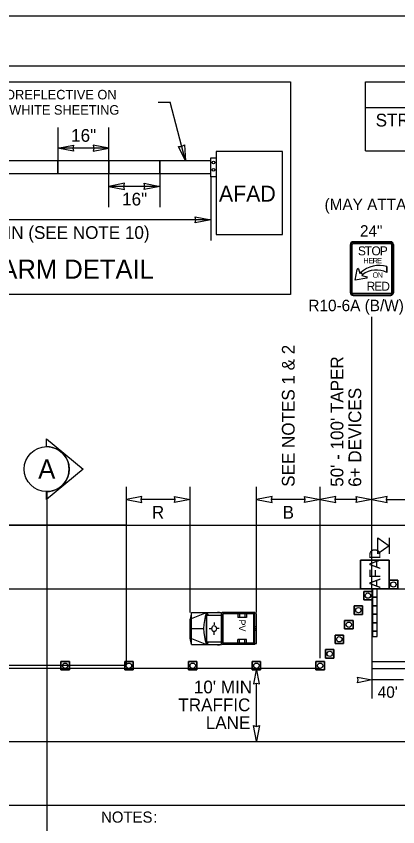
# Model space of a CAD drawing. Extents: x 99999.1 to 100095.7, y 99995 to 100010.7.
# Drawn here: x 100009.24 to 100011.64, y 100005.6 to 100010.69 of the extents above; entities that cross this region are included whole.
import ezdxf

# ---------------------------------------------------------------- set-up
doc = ezdxf.new("R2010")
doc.units = 0
for name, color, linetype in [('RD_ED_ShoulderPavedEdge', 7, 'Continuous'), ('RD_MK_LineEdgeWhite', 7, 'Continuous'), ('RD_MK_LineNoPass', 7, 'Continuous'), ('RD_MK_LineSkipCenter', 7, 'Continuous'), ('SH_GI_GeneralNotesBodyText', 7, 'Continuous'), ('SH_GI_PlotLimits', 7, 'Continuous'), ('SH_GI_SheetBorder', 7, 'Continuous'), ('SH_TI_Tables', 7, 'Continuous'), ('SH_TI_WZSectionCut', 7, 'Continuous'), ('TR_SN_ConstructionSigns', 7, 'Continuous'), ('TR_WZ_AFAD', 7, 'Continuous'), ('TR_WZ_PortableSignMountBlk-Wht', 7, 'Continuous'), ('TR_WZ_ProtectiveVehicle', 7, 'Continuous'), ('TR_WZ_TrafficCone', 7, 'Continuous'), ('TR_WZ_WorkZoneDetails', 7, 'Continuous'), ('TR_WZ_WorkZoneTextCurrent', 7, 'Continuous')]:
    doc.layers.add(name, color=color, linetype=linetype)

msp = doc.modelspace()

# ---------------------------------------------------------------- linework, layer by layer
at = {"layer": 'RD_ED_ShoulderPavedEdge'}
for p, q in [((100000.1076, 100007.4923), (100015.6424, 100007.4923)), ((100000.1076, 100005.7323), (100015.6424, 100005.7323))]:
    msp.add_line(p, q, dxfattribs=at)
at = {"layer": 'RD_MK_LineEdgeWhite'}
for p, q in [((100000.1076, 100007.0923), (100015.6424, 100007.0923)), ((100000.1076, 100006.1323), (100015.6424, 100006.1323))]:
    msp.add_line(p, q, dxfattribs=at)
at = {"layer": 'RD_MK_LineNoPass'}
msp.add_line((100011.4733, 100006.5923), (100012.2733, 100006.5923), dxfattribs=at)
at = {"layer": 'RD_MK_LineSkipCenter'}
for points in [[(100012.2733, 100006.6323), (100011.4733, 100006.6323)], [(100011.15, 100006.5923), (100003.4767, 100006.5923)]]:
    msp.add_lwpolyline(points, dxfattribs=at)
at = {"layer": 'SH_GI_PlotLimits'}
msp.add_lwpolyline([(99999.0625, 99999.6875), (100016.0625, 99999.6875), (100016.0625, 100010.6875), (99999.0625, 100010.6875)], close=True, dxfattribs=at)
at = {"layer": 'SH_GI_SheetBorder'}
msp.add_line((100000, 100010.375), (100015.75, 100010.375), dxfattribs=at)
at = {"layer": 'SH_TI_Tables'}
for p, q in [((100011.4347, 100009.843), (100011.4347, 100010.275)), ((100011.4347, 100010.275), (100015.65, 100010.275)), ((100011.4347, 100010.115), (100015.65, 100010.115)), ((100011.4347, 100009.843), (100015.65, 100009.843))]:
    msp.add_line(p, q, dxfattribs=at)
at = {"layer": 'SH_TI_WZSectionCut'}
for p, q in [((100009.4337, 100007.9847), (100009.4337, 100008.0346)), ((100009.4337, 100008.0346), (100009.6619, 100007.8435)), ((100009.6619, 100007.8435), (100009.4337, 100007.6523)), ((100009.4337, 100007.6523), (100009.4337, 100007.7022)), ((100009.4338, 100007.7022), (100009.4338, 100005.5723))]:
    msp.add_line(p, q, dxfattribs=at)
msp.add_circle((100009.4338, 100007.8435), 0.1412, dxfattribs=at)
msp.add_arc((100009.4338, 100007.8435), 0.1412, 269.9978, 90.0022, dxfattribs=at)
at = {"layer": 'TR_SN_ConstructionSigns'}
for p, q in [((100011.3397, 100009.2547), (100011.3397, 100008.951)), ((100011.3397, 100008.951), (100011.3397, 100009.2547)), ((100011.3397, 100009.2547), (100011.3397, 100008.951)), ((100011.3397, 100008.951), (100011.3397, 100009.2547)), ((100011.3439, 100009.2547), (100011.3439, 100008.951)), ((100011.351, 100008.951), (100011.351, 100009.2547)), ((100011.5928, 100009.2716), (100011.3566, 100009.2716)), ((100011.3566, 100009.2716), (100011.5928, 100009.2716)), ((100011.5928, 100009.2716), (100011.3566, 100009.2716)), ((100011.3566, 100009.2716), (100011.5928, 100009.2716)), ((100011.5928, 100009.2674), (100011.3566, 100009.2674)), ((100011.3566, 100009.2604), (100011.5928, 100009.2604)), ((100011.5985, 100009.2547), (100011.5985, 100008.951)), ((100011.6055, 100008.951), (100011.6055, 100009.2547)), ((100011.6097, 100008.951), (100011.6097, 100009.2547)), ((100011.6097, 100009.2547), (100011.6097, 100008.951)), ((100011.6097, 100008.951), (100011.6097, 100009.2547)), ((100011.6097, 100009.2547), (100011.6097, 100008.951)), ((100011.3692, 100009.0297), (100011.3815, 100009.0967)), ((100011.3912, 100009.1011), (100011.3997, 100009.0719)), ((100011.3997, 100009.0719), (100011.4054, 100009.0776)), ((100011.4054, 100009.0776), (100011.4159, 100009.0642)), ((100011.4054, 100009.0776), (100011.4159, 100009.0642)), ((100011.5692, 100009.1152), (100011.5689, 100009.0774)), ((100011.5689, 100009.0774), (100011.5692, 100009.1152)), ((100011.4423, 100009.0433), (100011.3692, 100009.0297)), ((100011.4159, 100009.0642), (100011.4117, 100009.0599)), ((100011.4117, 100009.0599), (100011.4424, 100009.0517)), ((100011.5928, 100008.9454), (100011.3566, 100008.9454)), ((100011.3566, 100008.9383), (100011.5928, 100008.9383)), ((100011.3566, 100008.9341), (100011.5928, 100008.9341)), ((100011.5928, 100008.9341), (100011.3566, 100008.9341)), ((100011.3566, 100008.9341), (100011.5928, 100008.9341)), ((100011.5928, 100008.9341), (100011.3566, 100008.9341))]:
    msp.add_line(p, q, dxfattribs=at)
for centre, radius, start, end in [((100011.3566, 100009.2547), 0.0169, 90, 180), ((100011.3566, 100009.2547), 0.0169, 90, 180), ((100011.3566, 100009.2547), 0.0169, 90, 180), ((100011.3566, 100009.2547), 0.0169, 90, 180), ((100011.3566, 100009.2547), 0.0127, 90, 180), ((100011.3566, 100009.2547), 0.00562, 90, 180), ((100011.5928, 100009.2547), 0.0169, 0, 90), ((100011.5928, 100009.2547), 0.0169, 0, 90), ((100011.5928, 100009.2547), 0.0169, 0, 90), ((100011.5928, 100009.2547), 0.0169, 0, 90), ((100011.5928, 100009.2547), 0.0127, 0, 90), ((100011.5928, 100009.2547), 0.00562, 0, 90), ((100011.5208, 100008.9504), 0.1718, 73.6434, 132.2131), ((100011.5208, 100008.9504), 0.1718, 73.6434, 132.2131), ((100011.5028, 100008.9509), 0.1427, 62.4149, 127.4769), ((100011.5028, 100008.9509), 0.1427, 62.4149, 127.4769), ((100011.3566, 100008.951), 0.0169, 180, 270), ((100011.3566, 100008.951), 0.0169, 180, 270), ((100011.3566, 100008.951), 0.0169, 180, 270), ((100011.3566, 100008.951), 0.0169, 180, 270), ((100011.3566, 100008.951), 0.0127, 180, 270), ((100011.3566, 100008.951), 0.00562, 180, 270), ((100011.5928, 100008.951), 0.0169, 270, 0), ((100011.5928, 100008.951), 0.0169, 270, 0), ((100011.5928, 100008.951), 0.0169, 270, 0), ((100011.5928, 100008.951), 0.0127, 270, 0), ((100011.5928, 100008.951), 0.00562, 270, 0), ((100011.5928, 100008.951), 0.0169, 270, 0)]:
    msp.add_arc(centre, radius, start, end, dxfattribs=at)
for centre, major_axis, ratio, start_param, end_param in [((100011.3873, 100009.0968), (-0.00583, -0.00008), 0.989437, 3.962549, 6.283185), ((100011.4403, 100009.0475), (-0.00414, 0.00215), 0.999053, 2.490568, 4.712389)]:
    msp.add_ellipse(centre, major_axis=major_axis, ratio=ratio, start_param=start_param, end_param=end_param, dxfattribs=at)
at = {"layer": 'TR_WZ_AFAD'}
for p, q in [((100011.4033, 100007.0923), (100011.4033, 100007.2723)), ((100011.4033, 100007.2723), (100011.5833, 100007.2723)), ((100011.5833, 100007.2723), (100011.4033, 100007.2723)), ((100011.4033, 100007.2723), (100011.4033, 100007.0923)), ((100011.5833, 100007.2723), (100011.5833, 100007.0923)), ((100011.5833, 100007.0923), (100011.5833, 100007.2723)), ((100011.5833, 100007.0923), (100011.4033, 100007.0923)), ((100011.5, 100007.0923), (100011.4933, 100007.0923)), ((100011.5, 100007.0923), (100011.5833, 100007.0923)), ((100011.5083, 100007.0923), (100011.5, 100007.0923)), ((100011.5083, 100007.039), (100011.5083, 100007.0923)), ((100011.4783, 100007.039), (100011.4783, 100006.9857)), ((100011.5083, 100006.9857), (100011.5083, 100007.039)), ((100011.4783, 100006.9857), (100011.4783, 100006.9323)), ((100011.4783, 100006.9857), (100011.4933, 100006.9857)), ((100011.4933, 100006.9857), (100011.5083, 100006.9857)), ((100011.5083, 100006.9323), (100011.5083, 100006.9857)), ((100011.4933, 100006.9323), (100011.4783, 100006.9323)), ((100011.4783, 100006.9323), (100011.4783, 100006.879)), ((100011.5083, 100006.9323), (100011.4933, 100006.9323)), ((100011.5083, 100006.879), (100011.5083, 100006.9323)), ((100011.4783, 100006.879), (100011.4783, 100006.8257)), ((100011.4783, 100006.879), (100011.4933, 100006.879)), ((100011.4933, 100006.879), (100011.5083, 100006.879)), ((100011.5083, 100006.8257), (100011.5083, 100006.879)), ((100011.4933, 100006.8257), (100011.4783, 100006.8257)), ((100011.4783, 100006.8257), (100011.4783, 100006.7923)), ((100011.5083, 100006.8257), (100011.4933, 100006.8257))]:
    msp.add_line(p, q, dxfattribs=at)
for points in [[(100011.4033, 100007.0923), (100011.4867, 100007.0923), (100011.5, 100007.0923)], [(100011.4933, 100007.0923), (100011.4867, 100007.0923), (100011.4783, 100007.0923), (100011.4783, 100007.039)], [(100011.4783, 100007.0923), (100011.4783, 100006.7923), (100011.5083, 100006.7923), (100011.5083, 100007.0923)], [(100011.4783, 100007.039), (100011.4933, 100007.039), (100011.5083, 100007.039)], [(100011.5083, 100007.039), (100011.4933, 100007.039), (100011.4783, 100007.039)], [(100011.5083, 100006.9857), (100011.4933, 100006.9857), (100011.4783, 100006.9857)], [(100011.4783, 100006.9323), (100011.4933, 100006.9323), (100011.5083, 100006.9323)], [(100011.5083, 100006.879), (100011.4933, 100006.879), (100011.4783, 100006.879)], [(100011.4783, 100006.8257), (100011.4933, 100006.8257), (100011.5083, 100006.8257)], [(100011.4783, 100006.7923), (100011.5083, 100006.7923), (100011.5083, 100006.8257)]]:
    msp.add_lwpolyline(points, dxfattribs=at)
at = {"layer": 'TR_WZ_PortableSignMountBlk-Wht'}
msp.add_line((100011.5833, 100007.4123), (100011.5833, 100007.3123), dxfattribs=at)
msp.add_lwpolyline([(100011.5833, 100007.3624), (100011.5115, 100007.3123), (100011.5115, 100007.4123)], close=True, dxfattribs=at)
at = {"layer": 'TR_WZ_ProtectiveVehicle'}
for p, q in [((100010.343, 100006.9423), (100010.3338, 100006.902)), ((100010.343, 100006.7423), (100010.343, 100006.9423)), ((100010.343, 100006.9423), (100010.5319, 100006.9423)), ((100010.343, 100006.9057), (100010.4375, 100006.9423)), ((100010.4375, 100006.7423), (100010.4375, 100006.9423)), ((100010.4392, 100006.7423), (100010.4392, 100006.9423)), ((100010.4492, 100006.9268), (100010.4392, 100006.9423)), ((100010.5062, 100006.9451), (100010.5175, 100006.9451)), ((100010.5319, 100006.7423), (100010.5319, 100006.9423)), ((100010.7404, 100006.9423), (100010.5347, 100006.9423)), ((100010.5347, 100006.7423), (100010.5347, 100006.9423)), ((100010.7404, 100006.7423), (100010.7404, 100006.9423)), ((100010.7456, 100006.939), (100010.7411, 100006.939)), ((100010.7411, 100006.7456), (100010.7411, 100006.939)), ((100010.3338, 100006.7827), (100010.3338, 100006.902)), ((100010.4392, 100006.9268), (100010.5319, 100006.9268)), ((100010.7346, 100006.9344), (100010.5405, 100006.9344)), ((100010.5405, 100006.7503), (100010.5405, 100006.9344)), ((100010.6332, 100006.9344), (100010.6332, 100006.9113)), ((100010.6882, 100006.9113), (100010.6332, 100006.9113)), ((100010.6432, 100006.9344), (100010.6432, 100006.9113)), ((100010.6772, 100006.9344), (100010.6772, 100006.9113)), ((100010.6882, 100006.9344), (100010.6882, 100006.9113)), ((100010.7346, 100006.7503), (100010.7346, 100006.9344)), ((100010.75, 100006.7517), (100010.75, 100006.9329)), ((100010.343, 100006.8423), (100010.4189, 100006.8423)), ((100010.4544, 100006.8422), (100010.467, 100006.8423)), ((100010.4852, 100006.8808), (100010.485, 100006.8658)), ((100010.4986, 100006.8427), (100010.4986, 100006.8427)), ((100010.5154, 100006.8431), (100010.5005, 100006.8427)), ((100010.75, 100006.8564), (100010.7411, 100006.8527)), ((100010.7476, 100006.8423), (100010.7435, 100006.8423)), ((100010.7456, 100006.8395), (100010.7456, 100006.8451)), ((100010.4845, 100006.8027), (100010.4845, 100006.8188)), ((100010.75, 100006.8282), (100010.7411, 100006.832)), ((100010.343, 100006.7423), (100010.3338, 100006.7827)), ((100010.343, 100006.779), (100010.4375, 100006.7423)), ((100010.343, 100006.7423), (100010.5319, 100006.7423)), ((100010.4392, 100006.7423), (100010.4512, 100006.7578)), ((100010.4392, 100006.7578), (100010.5319, 100006.7578)), ((100010.5062, 100006.7395), (100010.5175, 100006.7395)), ((100010.7404, 100006.7423), (100010.5347, 100006.7423)), ((100010.7346, 100006.7503), (100010.5405, 100006.7503)), ((100010.6882, 100006.7733), (100010.6332, 100006.7733)), ((100010.6332, 100006.7503), (100010.6332, 100006.7733)), ((100010.6432, 100006.7503), (100010.6432, 100006.7733)), ((100010.6772, 100006.7503), (100010.6772, 100006.7733)), ((100010.6882, 100006.7503), (100010.6882, 100006.7733)), ((100010.7456, 100006.7456), (100010.7411, 100006.7456))]:
    msp.add_line(p, q, dxfattribs=at)
for centre, major_axis, start_param, end_param in [((100010.5725, 100006.8424), (0, -0.2099), 4.215852, 5.209111), ((100010.7456, 100006.9329), (0, 0.0061), 4.712389, 6.283185), ((100010.7456, 100006.7517), (0, -0.0061), 6.283185, 7.853982)]:
    msp.add_ellipse(centre, major_axis=major_axis, ratio=0.73155, start_param=start_param, end_param=end_param, dxfattribs=at)
for centre, major_axis in [((100010.4845, 100006.8423), (0, 0.0193)), ((100010.7456, 100006.8423), (0, 0.00282))]:
    msp.add_ellipse(centre, major_axis=major_axis, ratio=0.73155, dxfattribs=at)
at = {"layer": 'TR_WZ_TrafficCone'}
for points in [[(100011.6367, 100007.0923), (100011.5833, 100007.0923), (100011.5833, 100007.1457), (100011.6367, 100007.1457), (100011.6367, 100007.0923)], [(100011.6367, 100007.1457), (100011.5833, 100007.1457), (100011.5833, 100007.0923), (100011.6367, 100007.0923), (100011.6367, 100007.1457)], [(100011.4766, 100007.0757), (100011.4233, 100007.0757), (100011.4233, 100007.0224), (100011.4766, 100007.0224), (100011.4766, 100007.0757)], [(100011.4766, 100007.0224), (100011.4233, 100007.0224), (100011.4233, 100007.0757), (100011.4766, 100007.0757), (100011.4766, 100007.0224)], [(100011.4166, 100006.9844), (100011.3633, 100006.9844), (100011.3633, 100006.9311), (100011.4166, 100006.9311), (100011.4166, 100006.9844)], [(100011.4166, 100006.9311), (100011.3633, 100006.9311), (100011.3633, 100006.9844), (100011.4166, 100006.9844), (100011.4166, 100006.9311)], [(100011.3566, 100006.8931), (100011.3033, 100006.8931), (100011.3033, 100006.8397), (100011.3566, 100006.8397), (100011.3566, 100006.8931)], [(100011.3566, 100006.8397), (100011.3033, 100006.8397), (100011.3033, 100006.8931), (100011.3566, 100006.8931), (100011.3566, 100006.8397)], [(100011.2966, 100006.8017), (100011.2433, 100006.8017), (100011.2433, 100006.7484), (100011.2966, 100006.7484), (100011.2966, 100006.8017)], [(100011.2966, 100006.7484), (100011.2433, 100006.7484), (100011.2433, 100006.8017), (100011.2966, 100006.8017), (100011.2966, 100006.7484)], [(100011.2366, 100006.7104), (100011.1833, 100006.7104), (100011.1833, 100006.6571), (100011.2366, 100006.6571), (100011.2366, 100006.7104)], [(100011.2366, 100006.6571), (100011.1833, 100006.6571), (100011.1833, 100006.7104), (100011.2366, 100006.7104), (100011.2366, 100006.6571)], [(100009.5234, 100006.6357), (100009.5767, 100006.6357), (100009.5767, 100006.5823), (100009.5234, 100006.5823), (100009.5234, 100006.6357)], [(100009.5234, 100006.5823), (100009.5767, 100006.5823), (100009.5767, 100006.6357), (100009.5234, 100006.6357), (100009.5234, 100006.5823)], [(100009.9234, 100006.6357), (100009.9767, 100006.6357), (100009.9767, 100006.5823), (100009.9234, 100006.5823), (100009.9234, 100006.6357)], [(100009.9234, 100006.5823), (100009.9767, 100006.5823), (100009.9767, 100006.6357), (100009.9234, 100006.6357), (100009.9234, 100006.5823)], [(100010.3234, 100006.6357), (100010.3767, 100006.6357), (100010.3767, 100006.5823), (100010.3234, 100006.5823), (100010.3234, 100006.6357)], [(100010.3234, 100006.5823), (100010.3767, 100006.5823), (100010.3767, 100006.6357), (100010.3234, 100006.6357), (100010.3234, 100006.5823)], [(100010.7234, 100006.6357), (100010.7767, 100006.6357), (100010.7767, 100006.5823), (100010.7234, 100006.5823), (100010.7234, 100006.6357)], [(100010.7234, 100006.5823), (100010.7767, 100006.5823), (100010.7767, 100006.6357), (100010.7234, 100006.6357), (100010.7234, 100006.5823)], [(100011.1766, 100006.6357), (100011.1233, 100006.6357), (100011.1233, 100006.5823), (100011.1766, 100006.5823), (100011.1766, 100006.6357)], [(100011.1766, 100006.5823), (100011.1233, 100006.5823), (100011.1233, 100006.6357), (100011.1766, 100006.6357), (100011.1766, 100006.5823)]]:
    msp.add_lwpolyline(points, dxfattribs=at)
for centre in [(100011.61, 100007.119), (100011.45, 100007.0491), (100011.39, 100006.9577), (100011.33, 100006.8664), (100011.27, 100006.7751), (100011.21, 100006.6837), (100009.55, 100006.609), (100009.95, 100006.609), (100010.35, 100006.609), (100010.75, 100006.609), (100011.15, 100006.609)]:
    msp.add_circle(centre, 0.0167, dxfattribs=at)
at = {"layer": 'TR_WZ_WorkZoneDetails'}
for p, q in [((100010.1326, 100010.147), (100010.2088, 100010.147)), ((100010.3043, 100009.779), (100010.2088, 100010.147)), ((100009.5043, 100009.989), (100009.5043, 100009.779)), ((100009.8243, 100009.779), (100009.8243, 100009.989)), ((100009.8243, 100009.859), (100009.5043, 100009.859)), ((100009.8243, 100009.489), (100009.8243, 100009.699)), ((100010.1443, 100009.699), (100010.1443, 100009.489)), ((100010.4643, 100009.6797), (100010.4643, 100009.279)), ((100010.1443, 100009.619), (100009.8243, 100009.619)), ((100010.4643, 100009.409), (100008.6643, 100009.409)), ((100011.4733, 100007.0923), (100011.4733, 100008.7991)), ((100009.9338, 100007.4923), (100009.9338, 100007.7323)), ((100010.3338, 100006.9423), (100010.3338, 100007.7323)), ((100010.75, 100006.9423), (100010.75, 100007.7323)), ((100011.15, 100006.6557), (100011.15, 100007.7323)), ((100010.24, 100007.6523), (100010.0275, 100007.6523)), ((100011.0563, 100007.6523), (100010.8437, 100007.6523)), ((100011.3796, 100007.6523), (100011.2437, 100007.6523)), ((100011.5671, 100007.6523), (100012.1296, 100007.6523)), ((100011.4733, 100007.0923), (100011.4733, 100006.4023)), ((100010.75, 100006.2278), (100010.75, 100006.4986)), ((100011.6733, 100006.5193), (100011.4733, 100006.5193))]:
    msp.add_line(p, q, dxfattribs=at)
for points in [[(100007.6374, 100010.275), (100010.9639, 100010.275), (100010.9639, 100008.939), (100007.6374, 100008.939)], [(100009.5043, 100009.859), (100009.6026, 100009.8783), (100009.5981, 100009.859), (100009.6026, 100009.8397)], [(100009.8243, 100009.859), (100009.7261, 100009.8783), (100009.7306, 100009.859), (100009.7261, 100009.8397)], [(100010.3043, 100009.779), (100010.2611, 100009.8693), (100010.2809, 100009.8697), (100010.2984, 100009.879)], [(100010.4643, 100009.7983), (100010.4977, 100009.7983), (100010.4977, 100009.6797), (100010.4643, 100009.6797)], [(100009.8243, 100009.619), (100009.9226, 100009.5997), (100009.9181, 100009.619), (100009.9226, 100009.6383)], [(100010.1443, 100009.619), (100010.0461, 100009.5997), (100010.0506, 100009.619), (100010.0461, 100009.6383)], [(100010.4643, 100009.409), (100010.3661, 100009.3897), (100010.3706, 100009.409), (100010.3661, 100009.4283)], [(100009.9338, 100007.6523), (100010.032, 100007.6331), (100010.0275, 100007.6523), (100010.032, 100007.6716)], [(100010.3338, 100007.6523), (100010.2355, 100007.6331), (100010.24, 100007.6523), (100010.2355, 100007.6716)], [(100010.75, 100007.6523), (100010.8483, 100007.6331), (100010.8437, 100007.6523), (100010.8483, 100007.6716)], [(100011.15, 100007.6523), (100011.0517, 100007.6331), (100011.0563, 100007.6523), (100011.0517, 100007.6716)], [(100011.15, 100007.6523), (100011.2483, 100007.6331), (100011.2437, 100007.6523), (100011.2483, 100007.6716)], [(100011.4733, 100007.6523), (100011.3751, 100007.6331), (100011.3796, 100007.6523), (100011.3751, 100007.6716)], [(100011.4733, 100007.6523), (100011.5716, 100007.6331), (100011.5671, 100007.6523), (100011.5716, 100007.6716)], [(100005.15, 100007.4923), (100005.15, 100006.6123), (100009.9338, 100006.6123), (100009.9338, 100007.4923)], [(100010.75, 100006.5923), (100010.7307, 100006.4941), (100010.75, 100006.4986), (100010.7692, 100006.4941)], [(100011.4733, 100006.5193), (100011.3849, 100006.502), (100011.389, 100006.5193), (100011.3849, 100006.5367)], [(100010.75, 100006.1341), (100010.7307, 100006.2324), (100010.75, 100006.2278), (100010.7692, 100006.2324)]]:
    msp.add_lwpolyline(points, close=True, dxfattribs=at)
for points in [[(100010.4977, 100009.6797), (100010.4977, 100009.3163), (100010.9139, 100009.3163), (100010.9139, 100009.8374), (100010.4977, 100009.8374), (100010.4977, 100009.7983), (100010.4977, 100009.6797)], [(100010.9139, 100009.8374), (100010.4977, 100009.8374), (100010.4977, 100009.3163), (100010.9139, 100009.3163), (100010.9139, 100009.8374)], [(100010.4643, 100009.779), (100008.6643, 100009.779), (100008.6643, 100009.699), (100010.4643, 100009.699), (100010.4643, 100009.779)], [(100009.1843, 100009.699), (100009.5043, 100009.699), (100009.5043, 100009.779), (100009.1843, 100009.779), (100009.1843, 100009.699)], [(100009.5043, 100009.699), (100009.8243, 100009.699), (100009.8243, 100009.779), (100009.5043, 100009.779), (100009.5043, 100009.699)], [(100009.8243, 100009.699), (100010.1443, 100009.699), (100010.1443, 100009.779), (100009.8243, 100009.779), (100009.8243, 100009.699)], [(100010.1443, 100009.699), (100010.4643, 100009.699), (100010.4643, 100009.779), (100010.1443, 100009.779), (100010.1443, 100009.699)]]:
    msp.add_lwpolyline(points, dxfattribs=at)
for centre, radius in [((100010.4813, 100009.7693), 0.00828), ((100010.4813, 100009.7229), 0.00855)]:
    msp.add_circle(centre, radius, dxfattribs=at)

# ---------------------------------------------------------------- texts
at = {"layer": 'SH_GI_GeneralNotesBodyText'}
for s, p in [('NOTES', (100009.7751, 100005.6233)), (':', (100010.1026, 100005.6233))]:
    msp.add_text(s, height=0.07, rotation=360, dxfattribs=at).set_placement(p)
at = {"layer": 'SH_TI_Tables'}
msp.add_text('STRATEGICALLY POSITION WORK VEHICLE TO PROTECT WORK CREW.', height=0.08, rotation=360, dxfattribs=at).set_placement((100011.4984, 100009.995))
at = {"layer": 'SH_TI_WZSectionCut'}
msp.add_text('A', height=0.12, rotation=359.99, dxfattribs=at).set_placement((100009.3808, 100007.7843))
at = {"layer": 'TR_SN_ConstructionSigns'}
for s, p in [('(MAY ATTACH TO AFAD)', (100011.1775, 100009.4696)), ('24"', (100011.3999, 100009.3031)), ('R10-6A (B/W) or', (100011.0761, 100008.8351))]:
    msp.add_text(s, height=0.072, rotation=360, dxfattribs=at).set_placement(p)
for s, height, p in [('S', 0.0562, (100011.387, 100009.1858)), ('T', 0.0562, (100011.4297, 100009.1858)), ('O', 0.0562, (100011.4719, 100009.1858)), ('P', 0.0562, (100011.5242, 100009.1858)), ('H', 0.0338, (100011.421, 100009.1352)), ('E', 0.0338, (100011.4521, 100009.1352)), ('R', 0.0338, (100011.4788, 100009.1352)), ('E', 0.0338, (100011.5074, 100009.1352)), ('O', 0.0338, (100011.4791, 100009.0452)), ('N', 0.0338, (100011.5105, 100009.0452)), ('R', 0.0562, (100011.4417, 100008.9636)), ('E', 0.0562, (100011.4895, 100008.9636)), ('D', 0.0562, (100011.5339, 100008.9636))]:
    msp.add_text(s, height=height, dxfattribs=at).set_placement(p)
at = {"layer": 'TR_WZ_AFAD'}
msp.add_text('AFAD', height=0.07, rotation=90, dxfattribs=at).set_placement((100011.5283, 100007.0953))
at = {"layer": 'TR_WZ_ProtectiveVehicle'}
msp.add_text('PV', height=0.04175, rotation=270, dxfattribs=at).set_placement((100010.6398, 100006.899))
at = {"layer": 'TR_WZ_WorkZoneDetails'}
for s, height, p in [('GATE ARM SHALL BE FULLY RETROREFLECTIVE ON', 0.06, (100007.8352, 100010.165)), ('BOTH SIDES WITH ALTERNATING RED/WHITE SHEETING', 0.06, (100007.6874, 100010.069)), ('16"', 0.08, (100009.5873, 100009.899)), ('AFAD', 0.1, (100010.5149, 100009.5231)), ('16"', 0.08, (100009.9073, 100009.499)), ('78" MIN (SEE NOTE 10)', 0.08, (100008.9061, 100009.289))]:
    msp.add_text(s, height=height, dxfattribs=at).set_placement(p)
msp.add_text('AFAD GATE ARM DETAIL', height=0.12, rotation=360, dxfattribs=at).set_placement((100008.1893, 100009.039))
at = {"layer": 'TR_WZ_WorkZoneTextCurrent'}
for s, p in [('SEE NOTES 1 & 2', (100010.99, 100007.7323)), ("50' - 100' TAPER", (100011.2957, 100007.7323)), ('6+ DEVICES', (100011.4077, 100007.7323))]:
    msp.add_text(s, height=0.08, rotation=90, dxfattribs=at).set_placement(p)
for s, height, p in [('R', 0.08, (100010.0939, 100007.5323)), ('B', 0.08, (100010.9145, 100007.5323)), ("10' MIN", 0.08, (100010.3575, 100006.4352)), ("40'", 0.072, (100011.5114, 100006.4073)), ('TRAFFIC', 0.08, (100010.2603, 100006.3232)), ('LANE', 0.08, (100010.4322, 100006.2112))]:
    msp.add_text(s, height=height, dxfattribs=at).set_placement(p)

doc.saveas('drawing.dxf')
